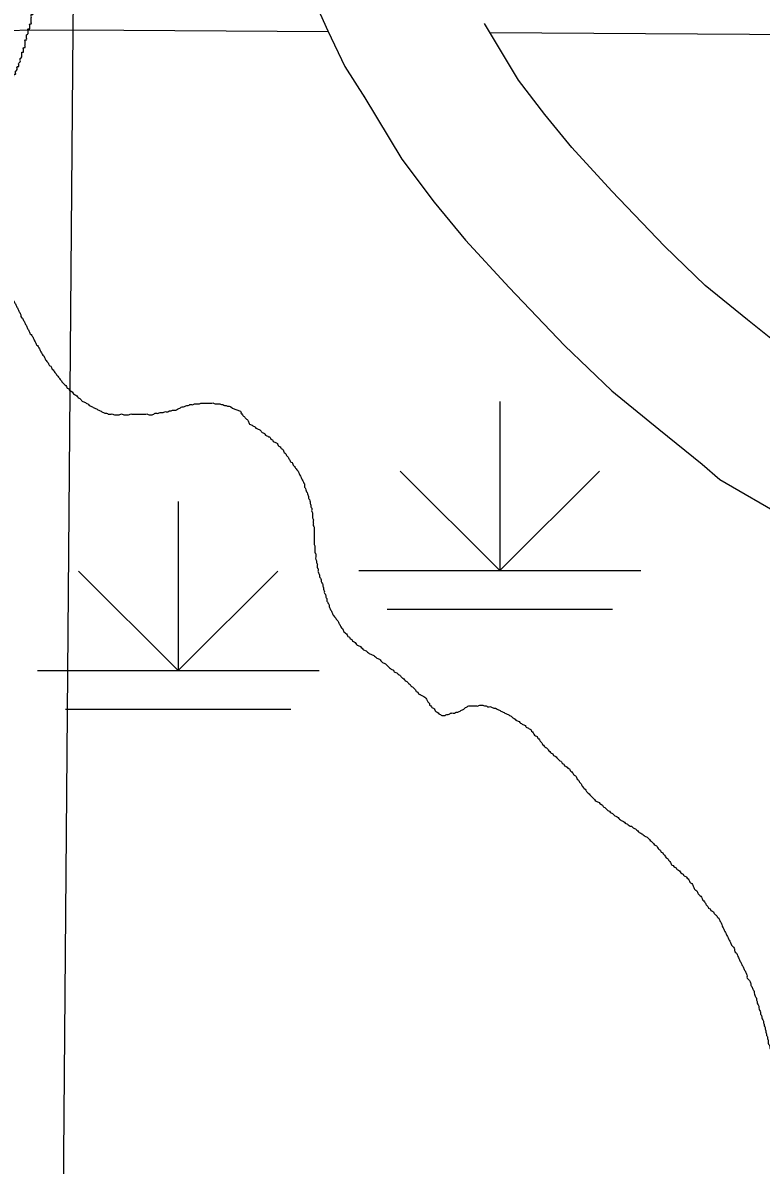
# Model space of a CAD drawing. Extents: x 813775 to 1157140, y 1757555 to 1979907.
# Drawn here: x 1041577 to 1044196, y 1805122 to 1809176 of the extents above; entities that cross this region are included whole.
import ezdxf

# ---------------------------------------------------------------- set-up
doc = ezdxf.new("R2010")
doc.units = 0
for name, color, linetype in [('Level 10', 7, 'Continuous'), ('Level 35', 7, 'Continuous'), ('Level 4', 7, 'Continuous'), ('Level 44', 7, 'Continuous'), ('Level 5', 7, 'Continuous')]:
    doc.layers.add(name, color=color, linetype=linetype)

msp = doc.modelspace()

# ---------------------------------------------------------------- linework, layer by layer
at = {"layer": 'Level 10'}
for points in [[(1041290.7, 1812346.8), (1041459.5, 1811968.1), (1041584.5, 1811668.8), (1041682.1, 1811438.2), (1041835.1, 1811050.2), (1042281.6, 1809967.9), (1042578.9, 1809327.4), (1042658.7, 1809148.3), (1042718.8, 1809021.8), (1042790.2, 1808910)], [(1047637.4, 1806407.4), (1046453.9, 1806956.8), (1045589.3, 1807364), (1045049.1, 1807613.7), (1044748.8, 1807753), (1044515.4, 1807863.1), (1044342.4, 1807963.8), (1044307.5, 1807994), (1044148.2, 1808122.6), (1043998, 1808244.4), (1043853.1, 1808384.2), (1043666.8, 1808578.7), (1043525.1, 1808733.5), (1043428.3, 1808850.7), (1043335.5, 1808972.9), (1043215.2, 1809173.3)], [(1042786.6, 1808915.8), (1042920.9, 1808692.1), (1043036.3, 1808540.2), (1043147.6, 1808405.4), (1043301.8, 1808236.9), (1043498.9, 1808031.3), (1043666.3, 1807869.7), (1043833.7, 1807733.9), (1043986.6, 1807610.4), (1044050.4, 1807555.2), (1044282.6, 1807420.1), (1044536.8, 1807300.1), (1044839, 1807160), (1045377.9, 1806910.9), (1046242.1, 1806503.8), (1047430.8, 1805952.1)]]:
    msp.add_lwpolyline(points, dxfattribs=at)
at = {"layer": 'Level 35'}
for points in [[(1041467.1, 1808882), (1041472.7, 1808882), (1041472.7, 1808887.6), (1041478.3, 1808887.6), (1041478.3, 1808893.1), (1041478.3, 1808898.7), (1041483.9, 1808898.7), (1041483.9, 1808904.3), (1041483.9, 1808909.9), (1041489.4, 1808909.9), (1041489.4, 1808915.5), (1041495, 1808921), (1041495, 1808926.6), (1041500.6, 1808932.2), (1041500.6, 1808937.8), (1041506.2, 1808937.8), (1041506.2, 1808943.4), (1041511.8, 1808943.4), (1041511.8, 1808949), (1041517.3, 1808954.5), (1041522.9, 1808954.5), (1041522.9, 1808960.1), (1041528.5, 1808960.1), (1041528.5, 1808965.7), (1041534.1, 1808971.3), (1041534.1, 1808976.9), (1041539.7, 1808976.9), (1041539.7, 1808982.4), (1041545.2, 1808988), (1041545.2, 1808993.6), (1041550.8, 1808993.6), (1041550.8, 1808999.2), (1041550.8, 1809004.8), (1041556.4, 1809010.3), (1041556.4, 1809015.9), (1041556.4, 1809021.5), (1041562, 1809021.5), (1041562, 1809027.1), (1041562, 1809032.7), (1041567.6, 1809038.3), (1041567.6, 1809043.8), (1041567.6, 1809049.4), (1041573.1, 1809055), (1041573.1, 1809060.6), (1041573.1, 1809066.2), (1041573.1, 1809071.7), (1041578.7, 1809071.7), (1041578.7, 1809077.3), (1041578.7, 1809082.9), (1041578.7, 1809088.5), (1041584.3, 1809088.5), (1041584.3, 1809094.1), (1041584.3, 1809099.6), (1041584.3, 1809105.2), (1041584.3, 1809110.8), (1041584.3, 1809116.4), (1041589.9, 1809116.4), (1041589.9, 1809122), (1041589.9, 1809127.6), (1041589.9, 1809133.1), (1041595.4, 1809138.7), (1041595.4, 1809144.3), (1041595.4, 1809149.9), (1041595.4, 1809155.5), (1041601, 1809155.5), (1041601, 1809161), (1041601, 1809166.6), (1041601, 1809172.2), (1041606.6, 1809172.2), (1041606.6, 1809177.8), (1041606.6, 1809183.4), (1041606.6, 1809188.9), (1041606.6, 1809194.5), (1041606.6, 1809200.1), (1041606.6, 1809205.7), (1041612.2, 1809205.7), (1041612.2, 1809211.3), (1041612.2, 1809216.9), (1041612.2, 1809222.4), (1041612.2, 1809228), (1041617.8, 1809228), (1041617.8, 1809233.6), (1041617.8, 1809239.2), (1041617.8, 1809244.8), (1041623.3, 1809250.3), (1041623.3, 1809255.9), (1041623.3, 1809261.5), (1041623.3, 1809267.1), (1041628.9, 1809267.1), (1041628.9, 1809272.7), (1041628.9, 1809278.2)], [(1041452.5, 1808407.4), (1041433.7, 1808435.5), (1041455.3, 1808396.2), (1041458.1, 1808390.7), (1041460.9, 1808385.1), (1041463.7, 1808379.5), (1041466.5, 1808373.9), (1041466.5, 1808368.3), (1041469.2, 1808362.7), (1041472, 1808357.2), (1041474.8, 1808351.6), (1041477.6, 1808343.2), (1041480.4, 1808337.6), (1041483.2, 1808329.3), (1041483.2, 1808323.7), (1041486, 1808318.1), (1041488.8, 1808312.5), (1041491.6, 1808306.9), (1041494.3, 1808301.3), (1041494.3, 1808295.8), (1041497.1, 1808290.2), (1041499.9, 1808284.6), (1041502.7, 1808279), (1041505.5, 1808273.4), (1041508.3, 1808267.9), (1041508.3, 1808262.3), (1041511.1, 1808256.7), (1041513.9, 1808251.1), (1041516.7, 1808245.5), (1041519.5, 1808239.9), (1041522.2, 1808234.4), (1041525, 1808228.8), (1041527.8, 1808223.2), (1041530.6, 1808217.6), (1041533.4, 1808212), (1041533.4, 1808206.5), (1041536.2, 1808200.9), (1041539, 1808195.3), (1041544.6, 1808189.7), (1041547.3, 1808184.1), (1041550.1, 1808178.6), (1041552.9, 1808173), (1041555.7, 1808167.4), (1041558.5, 1808161.8), (1041561.3, 1808156.2), (1041564.1, 1808150.6), (1041566.9, 1808145.1), (1041569.7, 1808139.5), (1041569.7, 1808133.9), (1041575.2, 1808128.3), (1041578, 1808122.7), (1041580.8, 1808117.2), (1041583.6, 1808111.6), (1041586.4, 1808106), (1041589.2, 1808100.4), (1041592, 1808094.8), (1041594.8, 1808089.2), (1041597.6, 1808083.7), (1041600.3, 1808078.1), (1041603.1, 1808072.5), (1041608.7, 1808066.9), (1041611.5, 1808061.3), (1041614.3, 1808055.8), (1041617.1, 1808050.2), (1041619.9, 1808044.6), (1041622.7, 1808039), (1041625.4, 1808033.4), (1041631, 1808027.9), (1041633.8, 1808022.3), (1041636.6, 1808016.7), (1041639.4, 1808011.1), (1041642.2, 1808005.5), (1041645, 1807999.9), (1041650.6, 1807994.4), (1041653.3, 1807988.8), (1041656.1, 1807983.2), (1041658.9, 1807977.6), (1041664.5, 1807972), (1041667.3, 1807966.5), (1041670.1, 1807960.9), (1041675.7, 1807958.1), (1041678.4, 1807952.5), (1041681.2, 1807946.9), (1041686.8, 1807941.3), (1041689.6, 1807935.8), (1041695.2, 1807930.2), (1041698, 1807924.6), (1041703.6, 1807919), (1041706.3, 1807913.4), (1041711.9, 1807907.8), (1041714.7, 1807902.3)], [(1041714.7, 1807902.3), (1041720.3, 1807896.7), (1041725.9, 1807891.1), (1041731.4, 1807885.5), (1041734.2, 1807879.9), (1041739.8, 1807877.2), (1041742.6, 1807871.6), (1041748.2, 1807868.8), (1041753.8, 1807863.2), (1041759.3, 1807857.6), (1041764.9, 1807854.8), (1041770.5, 1807849.2), (1041776.1, 1807843.7), (1041781.7, 1807840.9), (1041784.4, 1807835.3), (1041790, 1807832.5), (1041795.6, 1807829.7), (1041801.2, 1807826.9), (1041806.8, 1807824.1), (1041812.3, 1807818.5), (1041817.9, 1807815.8), (1041823.5, 1807813), (1041829.1, 1807810.2), (1041834.7, 1807807.4), (1041840.2, 1807804.6), (1041845.8, 1807801.8), (1041851.4, 1807799), (1041857, 1807796.2), (1041862.5, 1807793.4), (1041868.1, 1807790.6), (1041873.7, 1807790.6), (1041879.3, 1807787.8), (1041884.9, 1807787.8), (1041890.4, 1807787.8), (1041896, 1807787.8), (1041901.6, 1807785.1), (1041907.2, 1807785.1), (1041912.8, 1807785.1), (1041918.3, 1807785.1), (1041923.9, 1807787.8), (1041929.5, 1807787.8), (1041935.1, 1807785.1), (1041940.7, 1807785.1), (1041946.2, 1807785.1), (1041951.8, 1807785.1), (1041957.4, 1807787.8), (1041963, 1807787.8), (1041968.5, 1807787.8), (1041974.1, 1807787.8), (1041979.7, 1807787.8), (1041985.3, 1807787.8), (1041990.9, 1807787.8), (1041996.4, 1807787.8), (1042002, 1807787.8), (1042007.6, 1807787.8), (1042013.2, 1807787.8), (1042018.8, 1807787.8), (1042024.3, 1807785.1), (1042029.9, 1807785.1), (1042035.5, 1807785.1), (1042041.1, 1807787.8), (1042046.6, 1807790.6), (1042052.2, 1807790.6), (1042057.8, 1807790.6), (1042063.4, 1807793.4), (1042069, 1807793.4), (1042074.5, 1807793.4), (1042080.1, 1807796.2), (1042085.7, 1807796.2), (1042091.3, 1807796.2), (1042096.9, 1807799), (1042102.4, 1807799), (1042108, 1807801.8), (1042113.6, 1807801.8), (1042119.2, 1807801.8), (1042124.8, 1807804.6), (1042130.3, 1807807.4), (1042135.9, 1807810.2), (1042141.5, 1807813), (1042147.1, 1807813), (1042152.6, 1807815.8), (1042158.2, 1807818.5), (1042163.8, 1807818.5), (1042169.4, 1807821.3), (1042175, 1807821.3), (1042180.5, 1807821.3), (1042186.1, 1807824.1), (1042191.7, 1807824.1), (1042197.3, 1807824.1), (1042202.9, 1807824.1), (1042208.4, 1807826.9)], [(1042208.4, 1807826.9), (1042214, 1807826.9), (1042219.6, 1807826.9), (1042225.2, 1807826.9), (1042230.8, 1807826.9), (1042236.3, 1807826.9), (1042241.9, 1807826.9), (1042247.5, 1807826.9), (1042253.1, 1807826.9), (1042258.6, 1807824.1), (1042264.2, 1807824.1), (1042269.8, 1807824.1), (1042275.4, 1807824.1), (1042281, 1807821.3), (1042286.5, 1807821.3), (1042292.1, 1807818.5), (1042297.7, 1807818.5), (1042303.3, 1807815.8), (1042308.9, 1807815.8), (1042314.4, 1807813), (1042319.8, 1807810.3)], [(1042314.4, 1807813), (1042345.1, 1807799.6), (1042350.7, 1807796.8), (1042350.7, 1807791.2), (1042356.3, 1807785.6), (1042359.1, 1807780), (1042364.6, 1807777.2), (1042367.4, 1807771.7), (1042373, 1807768.9), (1042375.8, 1807763.3), (1042378.6, 1807757.7), (1042381.4, 1807752.1), (1042387, 1807749.3), (1042392.5, 1807746.5), (1042398.1, 1807743.8), (1042403.7, 1807738.2), (1042409.3, 1807735.4), (1042414.9, 1807732.6), (1042420.4, 1807729.8), (1042423.2, 1807724.2), (1042428.8, 1807721.4), (1042434.4, 1807718.6), (1042437.2, 1807713.1), (1042442.7, 1807710.3), (1042448.3, 1807707.5), (1042453.9, 1807704.7), (1042456.7, 1807699.1), (1042462.3, 1807696.3), (1042465.1, 1807690.7), (1042470.6, 1807687.9), (1042476.2, 1807685.1), (1042481.8, 1807679.6), (1042484.6, 1807674), (1042490.2, 1807671.2), (1042493, 1807665.6), (1042498.5, 1807662.8), (1042501.3, 1807657.2), (1042504.1, 1807651.7), (1042509.7, 1807646.1), (1042512.5, 1807640.5), (1042518.1, 1807634.9), (1042520.8, 1807629.3), (1042523.6, 1807623.8), (1042526.4, 1807618.2), (1042532, 1807615.4), (1042534.8, 1807609.8), (1042537.6, 1807604.2), (1042543.2, 1807598.6), (1042546, 1807593.1), (1042551.5, 1807587.5), (1042554.3, 1807581.9), (1042557.1, 1807576.3), (1042559.9, 1807570.7), (1042562.7, 1807565.1), (1042565.5, 1807559.6), (1042568.3, 1807554), (1042571.1, 1807548.4), (1042573.8, 1807542.8), (1042576.6, 1807537.2), (1042576.6, 1807528.9), (1042579.4, 1807523.3), (1042582.2, 1807514.9), (1042585, 1807509.3), (1042587.8, 1807501), (1042590.6, 1807495.4), (1042590.6, 1807489.8), (1042593.4, 1807484.2), (1042596.2, 1807475.8), (1042596.2, 1807470.3), (1042599, 1807464.7), (1042599, 1807459.1), (1042601.7, 1807453.5), (1042601.7, 1807447.9), (1042601.7, 1807442.4), (1042604.5, 1807436.8), (1042604.5, 1807431.2), (1042604.5, 1807425.6), (1042604.5, 1807420), (1042607.3, 1807414.4), (1042607.3, 1807408.9), (1042607.3, 1807403.3), (1042607.3, 1807397.7), (1042607.3, 1807392.1), (1042610.1, 1807386.5), (1042610.1, 1807381), (1042610.1, 1807375.4), (1042610.1, 1807369.8), (1042610.1, 1807364.2), (1042610.1, 1807358.6), (1042610.1, 1807353), (1042610.1, 1807347.5)], [(1042610.1, 1807347.5), (1042610.1, 1807341.9), (1042610.1, 1807336.3), (1042610.1, 1807330.7), (1042610.1, 1807325.1), (1042612.9, 1807319.6), (1042612.9, 1807314), (1042612.9, 1807308.4), (1042612.9, 1807302.8), (1042612.9, 1807297.2), (1042615.7, 1807291.7), (1042615.7, 1807286.1), (1042615.7, 1807280.5), (1042615.7, 1807272.1), (1042618.5, 1807266.5), (1042618.5, 1807261), (1042621.3, 1807255.4), (1042621.3, 1807249.8), (1042621.3, 1807244.2), (1042624.1, 1807238.6), (1042624.1, 1807233), (1042624.1, 1807227.5), (1042626.8, 1807221.9), (1042629.6, 1807216.3), (1042629.6, 1807210.7), (1042632.4, 1807205.1), (1042635.2, 1807199.6), (1042635.2, 1807194), (1042638, 1807188.4), (1042640.8, 1807182.8), (1042640.8, 1807177.2), (1042643.6, 1807171.6), (1042643.6, 1807166.1), (1042646.4, 1807160.5), (1042646.4, 1807154.9), (1042649.2, 1807149.3), (1042652, 1807143.7), (1042652, 1807138.2), (1042654.7, 1807132.6), (1042654.7, 1807127), (1042657.5, 1807121.4), (1042660.3, 1807115.8), (1042663.1, 1807110.3), (1042663.1, 1807104.7), (1042665.9, 1807099.1), (1042668.7, 1807093.5), (1042671.5, 1807087.9), (1042674.3, 1807082.3), (1042677.1, 1807076.8), (1042679.8, 1807071.2), (1042685.4, 1807065.6), (1042688.2, 1807060), (1042693.8, 1807054.4), (1042696.6, 1807048.9), (1042699.4, 1807043.3), (1042702.2, 1807037.7), (1042704.9, 1807032.1), (1042710.5, 1807026.5), (1042713.3, 1807020.9), (1042716.1, 1807015.4), (1042721.7, 1807009.8), (1042727.3, 1807004.2), (1042730.1, 1806998.6), (1042735.6, 1806995.8), (1042738.4, 1806990.3), (1042744, 1806987.5), (1042746.8, 1806981.9), (1042752.4, 1806979.1), (1042757.9, 1806973.5), (1042763.5, 1806967.9), (1042769.1, 1806965.1), (1042774.7, 1806962.3), (1042780.3, 1806956.8), (1042785.8, 1806951.2), (1042791.4, 1806948.4), (1042797, 1806945.6), (1042802.6, 1806940), (1042808.2, 1806937.2), (1042813.7, 1806934.4), (1042819.3, 1806931.6), (1042824.9, 1806928.9), (1042830.5, 1806923.3), (1042836.1, 1806920.5), (1042841.6, 1806917.7), (1042847.2, 1806912.1), (1042852.8, 1806906.5), (1042858.4, 1806903.7), (1042863.9, 1806900.9), (1042869.5, 1806895.4), (1042875.1, 1806889.8), (1042880.7, 1806884.2)], [(1042880.7, 1806884.2), (1042886.3, 1806881.4), (1042891.8, 1806878.6), (1042894.6, 1806873), (1042900.2, 1806870.2), (1042905.8, 1806867.5), (1042911.4, 1806861.9), (1042916.9, 1806859.1), (1042919.7, 1806853.5), (1042925.3, 1806850.7), (1042930.9, 1806845.1), (1042936.5, 1806839.5), (1042942, 1806836.8), (1042944.8, 1806831.2), (1042950.4, 1806828.4), (1042953.2, 1806822.8), (1042958.8, 1806820), (1042964.4, 1806814.4), (1042969.9, 1806808.9), (1042972.7, 1806803.3), (1042978.3, 1806800.5), (1042981.1, 1806794.9), (1042986.7, 1806792.1), (1042988.1, 1806790.7)], [(1042981.1, 1806794.9), (1043010.9, 1806771.5), (1043013.7, 1806765.9), (1043019.3, 1806760.3), (1043019.3, 1806754.7), (1043024.9, 1806751.9), (1043027.7, 1806746.3), (1043033.3, 1806743.6), (1043038.8, 1806738), (1043041.6, 1806732.4), (1043047.2, 1806729.6), (1043052.8, 1806724), (1043058.4, 1806721.2), (1043063.9, 1806718.4), (1043069.5, 1806718.4), (1043075.1, 1806718.4), (1043080.7, 1806721.2), (1043086.3, 1806721.2), (1043091.8, 1806724), (1043097.4, 1806726.8), (1043103, 1806726.8), (1043108.6, 1806726.8), (1043114.2, 1806729.6), (1043119.7, 1806729.6), (1043125.3, 1806732.4), (1043130.9, 1806735.2), (1043136.5, 1806738), (1043142, 1806740.8), (1043147.6, 1806746.3), (1043153.2, 1806749.1), (1043158.8, 1806751.9), (1043164.4, 1806751.9), (1043169.9, 1806751.9), (1043175.5, 1806751.9), (1043181.1, 1806751.9), (1043186.7, 1806751.9), (1043192.3, 1806751.9), (1043197.8, 1806754.7), (1043203.4, 1806754.7), (1043209, 1806754.7), (1043214.6, 1806751.9), (1043220.2, 1806751.9), (1043225.7, 1806749.1), (1043231.3, 1806749.1), (1043236.9, 1806749.1), (1043242.5, 1806746.3), (1043248, 1806743.6), (1043253.6, 1806743.6), (1043259.2, 1806740.8), (1043264.8, 1806738), (1043270.4, 1806735.2), (1043275.9, 1806732.4), (1043281.5, 1806729.6), (1043287.1, 1806726.8), (1043292.7, 1806724), (1043298.3, 1806721.2), (1043303.8, 1806718.4), (1043309.4, 1806715.6), (1043315, 1806710.1), (1043320.6, 1806707.3), (1043326.1, 1806701.7), (1043331.7, 1806698.9), (1043337.3, 1806696.1), (1043342.9, 1806690.5), (1043348.5, 1806687.7), (1043354, 1806684.9), (1043359.6, 1806682.2), (1043362.4, 1806676.6), (1043368, 1806673.8), (1043373.6, 1806671), (1043379.1, 1806668.2), (1043381.9, 1806662.6), (1043387.5, 1806657), (1043390.3, 1806651.5), (1043395.9, 1806645.9), (1043401.5, 1806643.1), (1043404.3, 1806637.5), (1043409.8, 1806631.9), (1043412.6, 1806626.3), (1043418.2, 1806620.8), (1043421, 1806615.2), (1043426.6, 1806609.6), (1043432.1, 1806604), (1043437.7, 1806601.2), (1043440.5, 1806595.6), (1043446.1, 1806590.1), (1043451.7, 1806584.5), (1043457.3, 1806581.7), (1043460, 1806576.1), (1043465.6, 1806573.3), (1043471.2, 1806567.7)], [(1043471.2, 1806567.7), (1043476.8, 1806562.2), (1043482.4, 1806556.6), (1043487.9, 1806553.8), (1043490.7, 1806548.2), (1043496.3, 1806545.4), (1043499.1, 1806539.8), (1043504.7, 1806537), (1043510.3, 1806531.5), (1043515.8, 1806528.7), (1043518.6, 1806523.1), (1043524.2, 1806517.5), (1043529.8, 1806511.9), (1043532.6, 1806506.3), (1043538.1, 1806503.5), (1043540.9, 1806498), (1043543.7, 1806492.4), (1043549.3, 1806486.8), (1043552.1, 1806481.2), (1043557.7, 1806475.6), (1043560.5, 1806470.1), (1043563.2, 1806464.5), (1043568.8, 1806458.9), (1043574.4, 1806453.3), (1043577.2, 1806447.7), (1043582.8, 1806442.2), (1043588.4, 1806436.6), (1043593.9, 1806431), (1043599.5, 1806425.4), (1043605.1, 1806419.8), (1043610.7, 1806414.2), (1043616.2, 1806411.5), (1043621.8, 1806408.7), (1043627.4, 1806403.1), (1043633, 1806400.3), (1043635.8, 1806394.7), (1043641.4, 1806391.9), (1043646.9, 1806386.3), (1043652.5, 1806380.8), (1043658.1, 1806378), (1043663.7, 1806372.4), (1043669.2, 1806369.6), (1043674.8, 1806364), (1043680.4, 1806361.2), (1043686, 1806358.4), (1043691.6, 1806352.8), (1043697.1, 1806347.3), (1043702.7, 1806344.5), (1043708.3, 1806341.7), (1043713.9, 1806336.1), (1043719.5, 1806333.3), (1043725, 1806330.5), (1043730.6, 1806324.9), (1043736.2, 1806324.9), (1043741.8, 1806319.4), (1043747.3, 1806316.6), (1043752.9, 1806313.8), (1043758.5, 1806308.2), (1043764.1, 1806302.6), (1043769.7, 1806299.8), (1043775.2, 1806297), (1043780.8, 1806291.5), (1043786.4, 1806288.7), (1043792, 1806285.9), (1043797.6, 1806280.3), (1043803.1, 1806274.7), (1043808.7, 1806269.1), (1043814.3, 1806263.5), (1043819.9, 1806258), (1043825.5, 1806255.2), (1043828.2, 1806249.6), (1043833.8, 1806244), (1043839.4, 1806238.4), (1043842.2, 1806232.8), (1043847.8, 1806230.1), (1043850.6, 1806224.5), (1043856.1, 1806218.9), (1043858.9, 1806213.3), (1043864.5, 1806210.5), (1043867.3, 1806204.9), (1043872.9, 1806199.4), (1043875.7, 1806193.8), (1043878.5, 1806188.2), (1043884, 1806185.4), (1043889.6, 1806179.8), (1043895.2, 1806177), (1043898, 1806171.4), (1043903.6, 1806168.7), (1043909.1, 1806163.1), (1043914.7, 1806157.5), (1043920.3, 1806154.7)], [(1043920.3, 1806154.7), (1043923.1, 1806149.1), (1043928.7, 1806146.3), (1043934.2, 1806140.7), (1043939.8, 1806135.2), (1043942.6, 1806129.6), (1043945.4, 1806124), (1043951, 1806121.2), (1043953.8, 1806115.6), (1043956.6, 1806110.1), (1043959.3, 1806104.5), (1043962.1, 1806098.9), (1043967.7, 1806096.1), (1043970.5, 1806090.5), (1043973.3, 1806084.9), (1043978.9, 1806079.4), (1043984.4, 1806073.8), (1043987.2, 1806068.2), (1043990, 1806062.6), (1043995.6, 1806057), (1043998.4, 1806051.4), (1044001.2, 1806045.9), (1044006.8, 1806040.3), (1044009.6, 1806034.7), (1044015.1, 1806031.9), (1044017.9, 1806026.3), (1044023.5, 1806023.5), (1044029.1, 1806018), (1044031.9, 1806012.4), (1044037.4, 1806009.6), (1044040.2, 1806004), (1044045.8, 1805998.4), (1044048.6, 1805992.8), (1044051.4, 1805987.3), (1044054.2, 1805981.7), (1044057, 1805976.1), (1044059.8, 1805967.7), (1044062.6, 1805962.1), (1044065.3, 1805956.6), (1044068.1, 1805951), (1044070.9, 1805945.4), (1044073.7, 1805939.8), (1044076.5, 1805934.2), (1044079.3, 1805928.7), (1044082.1, 1805923.1), (1044084.9, 1805917.5), (1044087.7, 1805911.9), (1044090.4, 1805906.3), (1044093.2, 1805900.7), (1044098.8, 1805895.2), (1044101.6, 1805889.6), (1044101.6, 1805884), (1044104.4, 1805878.4), (1044110, 1805872.8), (1044112.8, 1805867.3), (1044115.6, 1805858.9), (1044118.3, 1805853.3), (1044121.1, 1805847.7), (1044123.9, 1805842.1), (1044126.7, 1805836.6), (1044129.5, 1805831), (1044132.3, 1805825.4), (1044135.1, 1805819.8), (1044137.9, 1805814.2), (1044140.7, 1805808.6), (1044143.4, 1805803.1), (1044146.2, 1805797.5), (1044146.2, 1805789.1), (1044149, 1805783.5), (1044154.6, 1805778), (1044157.4, 1805772.4), (1044160.2, 1805766.8), (1044160.2, 1805761.2), (1044163, 1805755.6), (1044165.8, 1805750), (1044168.5, 1805744.5), (1044171.3, 1805738.9), (1044171.3, 1805733.3), (1044174.1, 1805724.9), (1044176.9, 1805719.3), (1044179.7, 1805713.8), (1044179.7, 1805708.2), (1044182.5, 1805702.6), (1044182.5, 1805697), (1044185.3, 1805691.4), (1044188.1, 1805685.9), (1044188.1, 1805680.3), (1044190.9, 1805671.9), (1044193.7, 1805666.3), (1044193.7, 1805660.7), (1044196.4, 1805655.2)], [(1044196.4, 1805655.2), (1044199.2, 1805649.6), (1044199.2, 1805644), (1044202, 1805638.4), (1044204.8, 1805632.8), (1044204.8, 1805627.2), (1044207.6, 1805621.7), (1044207.6, 1805616.1), (1044210.4, 1805610.5), (1044210.4, 1805604.9), (1044213.2, 1805599.3), (1044213.2, 1805593.8), (1044216, 1805588.2), (1044216, 1805582.6), (1044218.8, 1805577), (1044218.8, 1805571.4), (1044221.5, 1805565.9), (1044221.5, 1805560.3), (1044221.5, 1805554.7), (1044224.3, 1805549.1), (1044227.1, 1805543.5), (1044227.1, 1805537.9), (1044229.9, 1805532.4), (1044229.9, 1805526.8), (1044229.9, 1805521.2), (1044232.7, 1805515.6), (1044232.7, 1805510), (1044235.5, 1805504.5), (1044235.5, 1805498.9), (1044238.3, 1805493.3), (1044238.3, 1805484.9), (1044241.1, 1805476.5), (1044243.9, 1805471), (1044243.9, 1805465.4), (1044246.7, 1805457), (1044249.4, 1805448.6), (1044252.2, 1805443.1), (1044255, 1805437.5), (1044255, 1805429.1), (1044257.8, 1805423.5), (1044257.8, 1805415.2), (1044260.6, 1805409.6), (1044263.4, 1805404), (1044266.2, 1805395.6), (1044266.2, 1805387.2), (1044269, 1805378.9), (1044271.8, 1805373.3), (1044271.8, 1805367.7), (1044274.5, 1805362.1), (1044274.5, 1805353.8), (1044277.3, 1805348.2), (1044277.3, 1805342.6), (1044280.1, 1805337), (1044280.1, 1805331.4), (1044282.9, 1805325.8), (1044282.9, 1805320.3), (1044282.9, 1805314.7), (1044285.7, 1805309.1), (1044285.7, 1805303.5), (1044285.7, 1805295.1), (1044288.5, 1805289.6), (1044288.5, 1805284), (1044288.5, 1805278.4), (1044291.3, 1805272.8), (1044291.3, 1805267.2), (1044294.1, 1805261.7), (1044294.1, 1805256.1), (1044296.9, 1805250.5), (1044296.9, 1805244.9), (1044299.7, 1805239.3), (1044299.7, 1805233.8), (1044299.7, 1805228.2), (1044302.4, 1805222.6), (1044302.4, 1805217), (1044305.2, 1805211.4), (1044305.2, 1805205.8), (1044308, 1805200.3), (1044308, 1805194.7), (1044310.8, 1805189.1), (1044313.6, 1805183.5), (1044313.6, 1805177.9), (1044316.4, 1805172.4), (1044319.2, 1805166.8), (1044322, 1805161.2), (1044324.8, 1805155.6), (1044324.8, 1805150), (1044327.5, 1805144.4), (1044330.3, 1805138.9), (1044330.3, 1805133.3), (1044335.9, 1805127.7), (1044338.7, 1805122.1)]]:
    msp.add_spline(points, degree=3, dxfattribs=at)
at = {"layer": 'Level 4'}
for points in [[(1040243.8, 1809141.6), (1041754.2, 1809151.6), (1042659.9, 1809145.7)], [(1043234, 1809142), (1052261, 1809083.5)]]:
    msp.add_lwpolyline(points, dxfattribs=at)
at = {"layer": 'Level 44'}
for p, q in [((1043269.3, 1807832), (1043269.3, 1807232)), ((1043269.3, 1807232), (1042915.7, 1807585.5)), ((1043269.3, 1807232), (1043622.8, 1807585.5)), ((1042128.1, 1807477.2), (1042128.1, 1806877.2)), ((1042128.1, 1806877.2), (1041774.5, 1807230.7)), ((1042128.1, 1806877.2), (1042481.6, 1807230.7)), ((1042769.3, 1807232), (1043769.2, 1807232)), ((1042869.3, 1807095.7), (1043669.2, 1807095.7)), ((1041628.1, 1806877.2), (1042628.1, 1806877.2)), ((1041728.1, 1806740.9), (1042528.1, 1806740.9))]:
    msp.add_line(p, q, dxfattribs=at)
at = {"layer": 'Level 5'}
for points in [[(1041776.3, 1811199.2), (1041754.2, 1809151.6)], [(1041754.2, 1809151.6), (1041706.9, 1803446.4)]]:
    msp.add_lwpolyline(points, dxfattribs=at)

doc.saveas('drawing.dxf')
